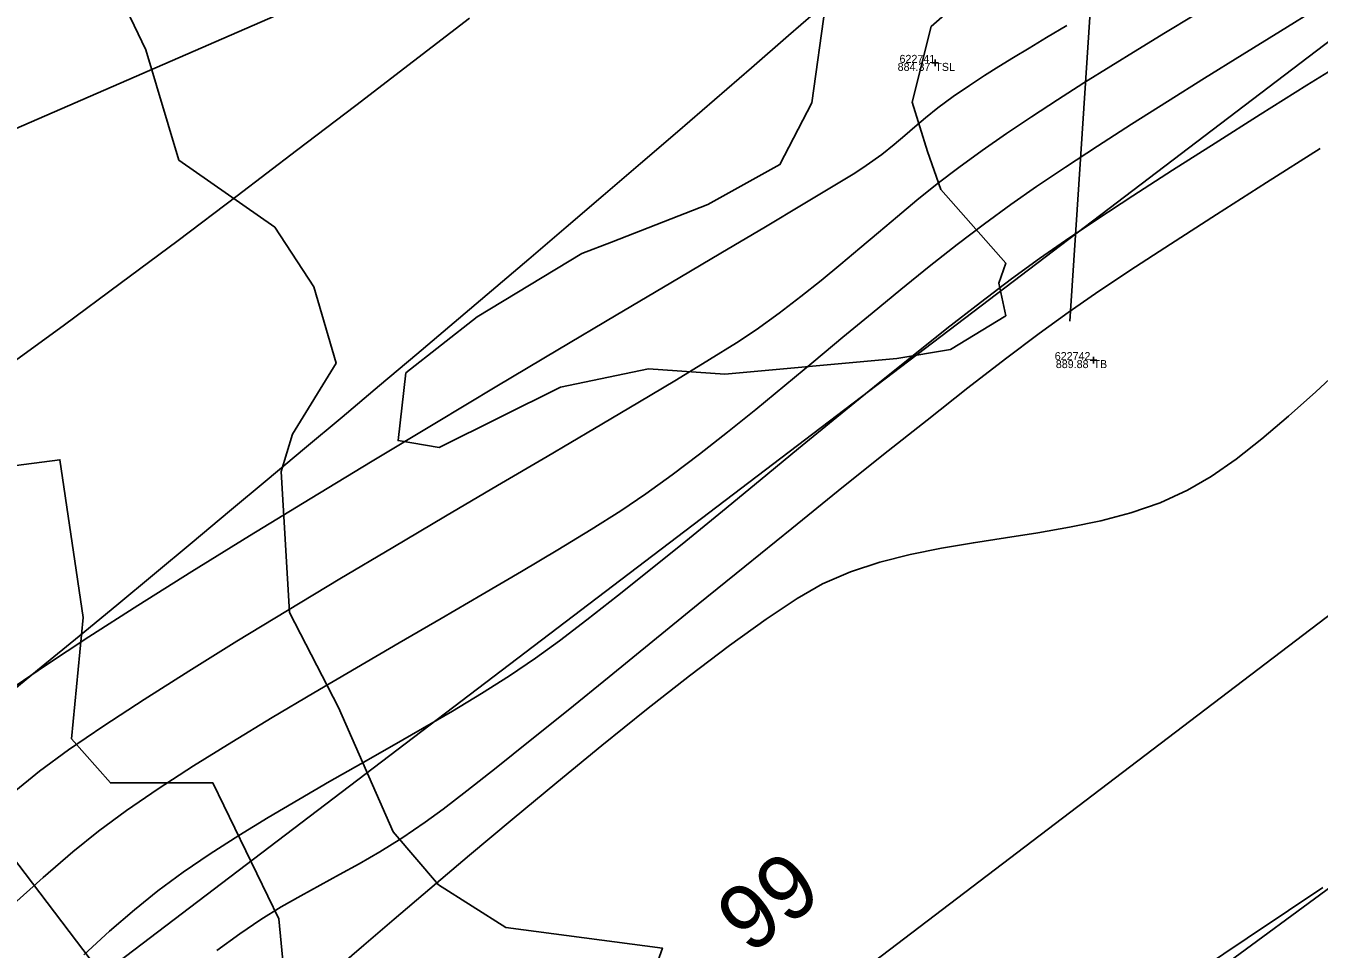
# Model space of a CAD drawing. Extents: x 1957117 to 1971063, y 701601 to 715861.
# Drawn here: x 1967238.7 to 1967295.3, y 709900.8 to 709941.2 of the extents above; entities that cross this region are included whole.
import ezdxf

# ---------------------------------------------------------------- set-up
doc = ezdxf.new("R2010")
doc.units = 0
for name, color, linetype in [('DT_X_Contour_Major', 7, 'Continuous'), ('DT_X_Contour_Minor', 7, 'Continuous'), ('DT_X_TIN_Hull', 7, 'Continuous'), ('DV_X_Property_Line', 7, 'Continuous'), ('GE_X_CL_20', 7, 'Continuous'), ('PV_P_Drive', 7, 'Continuous'), ('PV_P_Shoulder', 7, 'Continuous'), ('RS_Raster1', 7, 'Continuous'), ('RW_X_Esmt_RR', 7, 'Continuous'), ('RW_X_Fee_RW', 7, 'Continuous'), ('SC_Scratch1', 7, 'Continuous'), ('SC_Shading5', 7, 'Continuous'), ('VG_X_Tree_Line_Rt', 7, 'Continuous')]:
    doc.layers.add(name, color=color, linetype=linetype)

msp = doc.modelspace()

# ---------------------------------------------------------------- linework, layer by layer
at = {"layer": 'DT_X_Contour_Major'}
for points in [[(1967238.135, 709926.451), (1967240.438, 709928.13), (1967242.872, 709929.931), (1967245.4, 709931.821), (1967247.985, 709933.771), (1967250.589, 709935.749), (1967253.175, 709937.724), (1967255.707, 709939.667), (1967258.146, 709941.545)], [(1967238.135, 709926.451), (1967240.438, 709928.13), (1967242.872, 709929.931), (1967245.4, 709931.821), (1967247.985, 709933.771), (1967250.589, 709935.749), (1967253.175, 709937.724), (1967255.707, 709939.667), (1967258.146, 709941.545)], [(1967238.001, 709912.118), (1967239.599, 709913.214), (1967241.496, 709914.464), (1967243.648, 709915.844), (1967246.009, 709917.327), (1967248.532, 709918.891), (1967251.174, 709920.508), (1967253.888, 709922.155), (1967256.629, 709923.807), (1967259.352, 709925.439), (1967262.01, 709927.025), (1967264.559, 709928.541), (1967266.952, 709929.962), (1967269.145, 709931.262), (1967271.092, 709932.418), (1967272.747, 709933.403), (1967274.066, 709934.194), (1967275.001, 709934.765), (1967275.509, 709935.091), (1967276.182, 709935.582), (1967276.727, 709936.012), (1967277.193, 709936.406), (1967277.634, 709936.788), (1967278.099, 709937.183), (1967278.642, 709937.616), (1967279.314, 709938.11), (1967280.026, 709938.603), (1967280.678, 709939.036), (1967281.306, 709939.434), (1967281.944, 709939.826), (1967282.629, 709940.238), (1967283.394, 709940.697), (1967284.277, 709941.231)], [(1967238.001, 709912.118), (1967239.599, 709913.214), (1967241.496, 709914.464), (1967243.648, 709915.844), (1967246.009, 709917.327), (1967248.532, 709918.891), (1967251.174, 709920.508), (1967253.888, 709922.155), (1967256.629, 709923.807), (1967259.352, 709925.439), (1967262.01, 709927.025), (1967264.559, 709928.541), (1967266.952, 709929.962), (1967269.145, 709931.262), (1967271.092, 709932.418), (1967272.747, 709933.403), (1967274.066, 709934.194), (1967275.001, 709934.765), (1967275.509, 709935.091), (1967276.182, 709935.582), (1967276.727, 709936.012), (1967277.193, 709936.406), (1967277.634, 709936.788), (1967278.099, 709937.183), (1967278.642, 709937.616), (1967279.314, 709938.11), (1967280.026, 709938.603), (1967280.678, 709939.036), (1967281.306, 709939.434), (1967281.944, 709939.826), (1967282.629, 709940.238), (1967283.394, 709940.697), (1967284.277, 709941.231)], [(1967296.4, 709926.334), (1967295.18, 709925.197), (1967293.982, 709924.122), (1967292.814, 709923.13), (1967291.683, 709922.245), (1967290.597, 709921.489), (1967289.565, 709920.885), (1967288.358, 709920.338), (1967287.086, 709919.9), (1967285.762, 709919.549), (1967284.397, 709919.264), (1967283.007, 709919.023), (1967281.602, 709918.804), (1967280.195, 709918.588), (1967278.8, 709918.352), (1967277.43, 709918.074), (1967276.096, 709917.734), (1967274.812, 709917.31), (1967273.591, 709916.781), (1967272.491, 709916.152), (1967271.121, 709915.241), (1967269.531, 709914.094), (1967267.77, 709912.758), (1967265.889, 709911.281), (1967263.938, 709909.711), (1967261.965, 709908.094), (1967260.02, 709906.478), (1967258.155, 709904.911), (1967256.417, 709903.439), (1967254.857, 709902.11), (1967253.526, 709900.971), (1967252.471, 709900.07)], [(1967296.4, 709926.334), (1967295.18, 709925.197), (1967293.982, 709924.122), (1967292.814, 709923.13), (1967291.683, 709922.245), (1967290.597, 709921.489), (1967289.565, 709920.885), (1967288.358, 709920.338), (1967287.086, 709919.9), (1967285.762, 709919.549), (1967284.397, 709919.264), (1967283.007, 709919.023), (1967281.602, 709918.804), (1967280.195, 709918.588), (1967278.8, 709918.352), (1967277.43, 709918.074), (1967276.096, 709917.734), (1967274.812, 709917.31), (1967273.591, 709916.781), (1967272.491, 709916.152), (1967271.121, 709915.241), (1967269.531, 709914.094), (1967267.77, 709912.758), (1967265.889, 709911.281), (1967263.938, 709909.711), (1967261.965, 709908.094), (1967260.02, 709906.478), (1967258.155, 709904.911), (1967256.417, 709903.439), (1967254.857, 709902.11), (1967253.526, 709900.971), (1967252.471, 709900.07)], [(1967290.132, 709899.911), (1967292.177, 709901.284), (1967293.976, 709902.49), (1967295.483, 709903.501)], [(1967290.132, 709899.911), (1967292.177, 709901.284), (1967293.976, 709902.49), (1967295.483, 709903.501)]]:
    msp.add_lwpolyline(points, dxfattribs=at)
at = {"layer": 'DT_X_Contour_Minor'}
for points in [[(1967238.063, 709902.64), (1967239.495, 709903.933), (1967240.791, 709905.053), (1967241.925, 709905.969), (1967243.14, 709906.861), (1967244.536, 709907.815), (1967246.083, 709908.819), (1967247.753, 709909.862), (1967249.515, 709910.933), (1967251.342, 709912.021), (1967253.204, 709913.115), (1967255.072, 709914.203), (1967256.917, 709915.274), (1967258.709, 709916.317), (1967260.419, 709917.321), (1967262.019, 709918.275), (1967263.479, 709919.168), (1967264.77, 709919.987), (1967265.863, 709920.723), (1967267.018, 709921.557), (1967268.211, 709922.461), (1967269.433, 709923.421), (1967270.679, 709924.425), (1967271.94, 709925.461), (1967273.212, 709926.516), (1967274.487, 709927.577), (1967275.758, 709928.633), (1967277.019, 709929.67), (1967278.263, 709930.677), (1967279.484, 709931.64), (1967280.673, 709932.548), (1967281.826, 709933.387), (1967282.956, 709934.171), (1967284.227, 709935.025), (1967285.62, 709935.939), (1967287.111, 709936.9), (1967288.679, 709937.896), (1967290.301, 709938.915), (1967291.957, 709939.946), (1967293.625, 709940.976), (1967295.281, 709941.993)], [(1967238.063, 709902.64), (1967239.495, 709903.933), (1967240.791, 709905.053), (1967241.925, 709905.969), (1967243.14, 709906.861), (1967244.536, 709907.815), (1967246.083, 709908.819), (1967247.753, 709909.862), (1967249.515, 709910.933), (1967251.342, 709912.021), (1967253.204, 709913.115), (1967255.072, 709914.203), (1967256.917, 709915.274), (1967258.709, 709916.317), (1967260.419, 709917.321), (1967262.019, 709918.275), (1967263.479, 709919.168), (1967264.77, 709919.987), (1967265.863, 709920.723), (1967267.018, 709921.557), (1967268.211, 709922.461), (1967269.433, 709923.421), (1967270.679, 709924.425), (1967271.94, 709925.461), (1967273.212, 709926.516), (1967274.487, 709927.577), (1967275.758, 709928.633), (1967277.019, 709929.67), (1967278.263, 709930.677), (1967279.484, 709931.64), (1967280.673, 709932.548), (1967281.826, 709933.387), (1967282.956, 709934.171), (1967284.227, 709935.025), (1967285.62, 709935.939), (1967287.111, 709936.9), (1967288.679, 709937.896), (1967290.301, 709938.915), (1967291.957, 709939.946), (1967293.625, 709940.976), (1967295.281, 709941.993)], [(1967238.14, 709907.618), (1967239.337, 709908.585), (1967240.609, 709909.519), (1967242.148, 709910.574), (1967243.914, 709911.731), (1967245.869, 709912.972), (1967247.973, 709914.276), (1967250.188, 709915.626), (1967252.474, 709917.001), (1967254.793, 709918.381), (1967257.105, 709919.749), (1967259.371, 709921.085), (1967261.554, 709922.368), (1967263.612, 709923.581), (1967265.508, 709924.704), (1967267.202, 709925.717), (1967268.656, 709926.601), (1967269.83, 709927.338), (1967270.686, 709927.907), (1967271.701, 709928.64), (1967272.647, 709929.36), (1967273.539, 709930.07), (1967274.392, 709930.773), (1967275.221, 709931.472), (1967276.043, 709932.17), (1967276.872, 709932.87), (1967277.723, 709933.575), (1967278.613, 709934.288), (1967279.557, 709935.011), (1967280.57, 709935.749), (1967281.64, 709936.492), (1967282.742, 709937.233), (1967283.873, 709937.972), (1967285.028, 709938.709), (1967286.203, 709939.444), (1967287.394, 709940.179), (1967288.598, 709940.913), (1967289.811, 709941.647)], [(1967238.14, 709907.618), (1967239.337, 709908.585), (1967240.609, 709909.519), (1967242.148, 709910.574), (1967243.914, 709911.731), (1967245.869, 709912.972), (1967247.973, 709914.276), (1967250.188, 709915.626), (1967252.474, 709917.001), (1967254.793, 709918.381), (1967257.105, 709919.749), (1967259.371, 709921.085), (1967261.554, 709922.368), (1967263.612, 709923.581), (1967265.508, 709924.704), (1967267.202, 709925.717), (1967268.656, 709926.601), (1967269.83, 709927.338), (1967270.686, 709927.907), (1967271.701, 709928.64), (1967272.647, 709929.36), (1967273.539, 709930.07), (1967274.392, 709930.773), (1967275.221, 709931.472), (1967276.043, 709932.17), (1967276.872, 709932.87), (1967277.723, 709933.575), (1967278.613, 709934.288), (1967279.557, 709935.011), (1967280.57, 709935.749), (1967281.64, 709936.492), (1967282.742, 709937.233), (1967283.873, 709937.972), (1967285.028, 709938.709), (1967286.203, 709939.444), (1967287.394, 709940.179), (1967288.598, 709940.913), (1967289.811, 709941.647)], [(1967241.272, 709900.557), (1967242.404, 709901.59), (1967243.488, 709902.527), (1967244.513, 709903.353), (1967245.623, 709904.17), (1967246.808, 709904.977), (1967248.054, 709905.775), (1967249.349, 709906.566), (1967250.679, 709907.351), (1967252.032, 709908.131), (1967253.394, 709908.906), (1967254.753, 709909.679), (1967256.095, 709910.45), (1967257.408, 709911.22), (1967258.678, 709911.991), (1967259.893, 709912.763), (1967261.039, 709913.539), (1967262.085, 709914.297), (1967263.287, 709915.211), (1967264.622, 709916.258), (1967266.07, 709917.416), (1967267.607, 709918.662), (1967269.213, 709919.974), (1967270.864, 709921.328), (1967272.539, 709922.704), (1967274.216, 709924.077), (1967275.873, 709925.427), (1967277.487, 709926.73), (1967279.037, 709927.964), (1967280.501, 709929.106), (1967281.857, 709930.134), (1967283.082, 709931.026), (1967284.225, 709931.817), (1967285.598, 709932.737), (1967287.169, 709933.767), (1967288.905, 709934.888), (1967290.775, 709936.081), (1967292.745, 709937.326), (1967294.784, 709938.606), (1967296.859, 709939.901)], [(1967241.272, 709900.557), (1967242.404, 709901.59), (1967243.488, 709902.527), (1967244.513, 709903.353), (1967245.623, 709904.17), (1967246.808, 709904.977), (1967248.054, 709905.775), (1967249.349, 709906.566), (1967250.679, 709907.351), (1967252.032, 709908.131), (1967253.394, 709908.906), (1967254.753, 709909.679), (1967256.095, 709910.45), (1967257.408, 709911.22), (1967258.678, 709911.991), (1967259.893, 709912.763), (1967261.039, 709913.539), (1967262.085, 709914.297), (1967263.287, 709915.211), (1967264.622, 709916.258), (1967266.07, 709917.416), (1967267.607, 709918.662), (1967269.213, 709919.974), (1967270.864, 709921.328), (1967272.539, 709922.704), (1967274.216, 709924.077), (1967275.873, 709925.427), (1967277.487, 709926.73), (1967279.037, 709927.964), (1967280.501, 709929.106), (1967281.857, 709930.134), (1967283.082, 709931.026), (1967284.225, 709931.817), (1967285.598, 709932.737), (1967287.169, 709933.767), (1967288.905, 709934.888), (1967290.775, 709936.081), (1967292.745, 709937.326), (1967294.784, 709938.606), (1967296.859, 709939.901)], [(1967247.101, 709900.736), (1967248.096, 709901.469), (1967249.027, 709902.096), (1967249.913, 709902.644), (1967250.769, 709903.137), (1967251.611, 709903.6), (1967252.458, 709904.059), (1967253.325, 709904.538), (1967254.229, 709905.064), (1967255.187, 709905.661), (1967256.216, 709906.354), (1967256.991, 709906.923), (1967258.034, 709907.726), (1967259.314, 709908.737), (1967260.8, 709909.926), (1967262.459, 709911.264), (1967264.259, 709912.724), (1967266.17, 709914.277), (1967268.159, 709915.895), (1967270.195, 709917.549), (1967272.245, 709919.21), (1967274.278, 709920.851), (1967276.262, 709922.442), (1967278.165, 709923.956), (1967279.957, 709925.363), (1967281.604, 709926.636), (1967283.075, 709927.746), (1967284.338, 709928.665), (1967285.535, 709929.491), (1967287.042, 709930.497), (1967288.819, 709931.659), (1967290.825, 709932.952), (1967293.021, 709934.354), (1967295.366, 709935.838)], [(1967247.101, 709900.736), (1967248.096, 709901.469), (1967249.027, 709902.096), (1967249.913, 709902.644), (1967250.769, 709903.137), (1967251.611, 709903.6), (1967252.458, 709904.059), (1967253.325, 709904.538), (1967254.229, 709905.064), (1967255.187, 709905.661), (1967256.216, 709906.354), (1967256.991, 709906.923), (1967258.034, 709907.726), (1967259.314, 709908.737), (1967260.8, 709909.926), (1967262.459, 709911.264), (1967264.259, 709912.724), (1967266.17, 709914.277), (1967268.159, 709915.895), (1967270.195, 709917.549), (1967272.245, 709919.21), (1967274.278, 709920.851), (1967276.262, 709922.442), (1967278.165, 709923.956), (1967279.957, 709925.363), (1967281.604, 709926.636), (1967283.075, 709927.746), (1967284.338, 709928.665), (1967285.535, 709929.491), (1967287.042, 709930.497), (1967288.819, 709931.659), (1967290.825, 709932.952), (1967293.021, 709934.354), (1967295.366, 709935.838)]]:
    msp.add_lwpolyline(points, dxfattribs=at)
at = {"layer": 'DT_X_TIN_Hull'}
msp.add_lwpolyline([(1967688.906, 710284.998), (1967647.617, 710253.044), (1967607.919, 710223.099), (1967570.228, 710194.293), (1967527.893, 710161.827), (1967491.876, 710134.206), (1967449.066, 710102.054), (1967412.857, 710070.357), (1967370.75, 710042.333), (1967334.387, 710011.02), (1967312.624, 709980.756), (1967272.639, 709951.676), (1967223.723, 709930.372), (1967144.933, 709873.844), (1967071.604, 709830.09)], dxfattribs=at)
at = {"layer": 'DV_X_Property_Line'}
msp.add_line((1967341.393, 710791.603), (1967284.408, 709928.281), dxfattribs=at)
at = {"layer": 'GE_X_CL_20'}
msp.add_line((1967253.575, 709884.573), (1967214.213, 709936.299), dxfattribs=at)
msp.add_lwpolyline([(1968438.508, 710785.011), (1967254.18, 709883.777)], dxfattribs=at)
at = {"layer": 'PV_P_Drive'}
for p, q in [((1967278.382, 709939.588), (1967278.674, 709939.588)), ((1967278.528, 709939.734), (1967278.528, 709939.442)), ((1967278.528, 709939.588), (1967278.528, 709939.588)), ((1967285.301, 709926.58), (1967285.593, 709926.58)), ((1967285.447, 709926.726), (1967285.447, 709926.434)), ((1967285.447, 709926.58), (1967285.447, 709926.58))]:
    msp.add_line(p, q, dxfattribs=at)
at = {"layer": 'RW_X_Esmt_RR'}
msp.add_line((1967242.069, 709899.693), (1968426.396, 710800.927), dxfattribs=at)
msp.add_arc((1966217.488, 711154.824), 1608.144, 291.792397, 311.285621, dxfattribs=at)
at = {"layer": 'RW_X_Fee_RW'}
msp.add_lwpolyline([(1963881.046, 707276.431), (1964172.578, 707701.964), (1964668.324, 708419.582), (1964735.207, 708501.875), (1964966.496, 708718.802), (1965107.468, 708816.338), (1965585.552, 709094.216), (1966091.861, 709326.705), (1966247.281, 709386.816), (1966633.174, 709551.737), (1966943.202, 709670.565), (1967172.032, 709812.662), (1967935.697, 710373.174), (1968346.714, 710683.963), (1968484.345, 710796.182), (1968743.632, 711067.038), (1968903.937, 711275.819), (1969041.222, 711501.316), (1969638.166, 712572.015), (1970019.077, 713196.718)], dxfattribs=at)
at = {"layer": 'SC_Shading5'}
for points in [[(1963589.678, 706586.994), (1963626.625, 706689.548), (1963651.76, 706746.832), (1963668.09, 706778.596), (1963682.768, 706805.402), (1963734.424, 706911.594), (1963826.849, 707116.717), (1963877.258, 707215.645), (1963964.981, 707354.472), (1964070.526, 707509.355), (1964132.574, 707601.994), (1964163.9, 707642.169), (1964191.2, 707685.167), (1964278.98, 707807.131), (1964326.11, 707874.364), (1964396.427, 707968.962), (1964508.519, 708133.679), (1964655.588, 708336.552), (1964745.319, 708429.172), (1964840.327, 708522.317), (1964988.178, 708660.245), (1965089.796, 708739.041), (1965251.743, 708835.216), (1965415.807, 708922.048), (1965866.2, 709149.38), (1966173.543, 709294.131), (1966283.627, 709338.196), (1966534.003, 709419.214), (1966689.084, 709471.266), (1967008.468, 709641.817), (1967166.677, 709750.124), (1967422.113, 709931.083), (1967818.707, 710198.831), (1968187.021, 710459.852), (1968360.589, 710592.493), (1968496.543, 710707.847), (1968606.427, 710809.378), (1968733.391, 710937.091), (1968807.28, 711025.4), (1968843.008, 711077.094), (1968863.233, 711106.099), (1968909.747, 711171.311), (1968974.133, 711279.559), (1969130.932, 711546.915), (1969247.433, 711744.686), (1969402.714, 712016.424), (1969505.287, 712191.789), (1969666.311, 712460.805), (1969771.586, 712639.896), (1969880.058, 712820.917), (1969964.994, 712955.706), (1969990.005, 713000.084), (1970030.065, 713068.479)], [(1963609.915, 706579.703), (1963646.615, 706681.572), (1963671.193, 706737.585), (1963687.092, 706768.511), (1963701.884, 706795.526), (1963753.906, 706902.469), (1963846.249, 707107.41), (1963895.973, 707204.994), (1963982.966, 707342.667), (1964088.35, 707497.312), (1964150.015, 707589.379), (1964181.502, 707629.761), (1964209.024, 707673.109), (1964296.517, 707794.674), (1964343.552, 707861.772), (1964413.958, 707956.489), (1964526.123, 708121.313), (1964672.104, 708322.686), (1964760.576, 708414.006), (1964855.195, 708506.77), (1965002.134, 708643.847), (1965101.925, 708721.226), (1965262.272, 708816.451), (1965425.685, 708902.939), (1965875.63, 709130.044), (1966182.13, 709274.398), (1966290.944, 709317.954), (1966540.737, 709398.785), (1966697.632, 709451.445), (1967019.644, 709623.399), (1967178.971, 709732.471), (1967434.35, 709913.39), (1967830.945, 710181.14), (1968199.774, 710442.525), (1968374.086, 710575.735), (1968510.806, 710691.739), (1968621.36, 710793.889), (1968749.296, 710922.58), (1968824.413, 711012.355), (1968860.678, 711064.827), (1968880.812, 711093.701), (1968927.778, 711159.547), (1968992.655, 711268.62), (1969149.476, 711536.015), (1969266.039, 711733.891), (1969421.336, 712005.657), (1969523.8, 712180.835), (1969684.812, 712449.831), (1969790.084, 712628.917), (1969898.385, 712809.653), (1969983.474, 712944.685), (1970008.657, 712989.367), (1970048.626, 713057.607)]]:
    msp.add_spline(points, degree=3, dxfattribs=at)
at = {"layer": 'VG_X_Tree_Line_Rt'}
for points in [[(1967241.261, 709945.869), (1967243.992, 709940.166), (1967245.433, 709935.334), (1967249.633, 709932.394), (1967251.345, 709929.789), (1967252.31, 709926.441), (1967250.413, 709923.344), (1967249.914, 709921.704), (1967250.271, 709915.537), (1967252.421, 709911.38), (1967254.805, 709905.932), (1967256.798, 709903.616), (1967259.739, 709901.75), (1967266.591, 709900.844), (1967266.591, 709900.844), (1967264.573, 709895.208)], [(1967279.87, 709942.537), (1967278.348, 709941.186), (1967277.517, 709937.867), (1967278.184, 709935.704), (1967278.767, 709934.043), (1967281.607, 709930.824), (1967281.3, 709929.946), (1967281.606, 709928.523), (1967279.188, 709927.041), (1967276.841, 709926.652), (1967269.325, 709925.971), (1967265.986, 709926.192), (1967262.132, 709925.39), (1967256.83, 709922.761), (1967255.023, 709923.056), (1967255.36, 709926.022), (1967258.481, 709928.471), (1967263.063, 709931.249), (1967264.356, 709931.745), (1967268.569, 709933.387), (1967271.729, 709935.134), (1967273.129, 709937.844), (1967273.719, 709942.129)], [(1967250.172, 709898.318), (1967249.816, 709902.13), (1967246.923, 709908.072), (1967242.443, 709908.074), (1967240.744, 709910.01), (1967241.25, 709915.307), (1967240.23, 709922.215), (1967235.822, 709921.646)]]:
    msp.add_lwpolyline(points, dxfattribs=at)

# ---------------------------------------------------------------- texts
at = {"layer": 'GE_X_CL_20'}
msp.add_text('99', height=2.8, rotation=37.2699, dxfattribs=at).set_placement((1967270.397, 709900.516))
at = {"layer": 'PV_P_Shoulder'}
for s, p in [('884.37', (1967276.88, 709939.238)), ('889.88', (1967283.799, 709926.23))]:
    msp.add_text(s, height=0.35, dxfattribs=at).set_placement(p)
at = {"layer": 'RS_Raster1'}
for s, p in [('622741', (1967276.962, 709939.588)), ('622742', (1967283.752, 709926.58))]:
    msp.add_text(s, height=0.35, dxfattribs=at).set_placement(p)
at = {"layer": 'SC_Scratch1'}
for s, p in [('TSL', (1967278.528, 709939.238)), ('TB', (1967285.447, 709926.23))]:
    msp.add_text(s, height=0.35, dxfattribs=at).set_placement(p)

doc.saveas('drawing.dxf')
